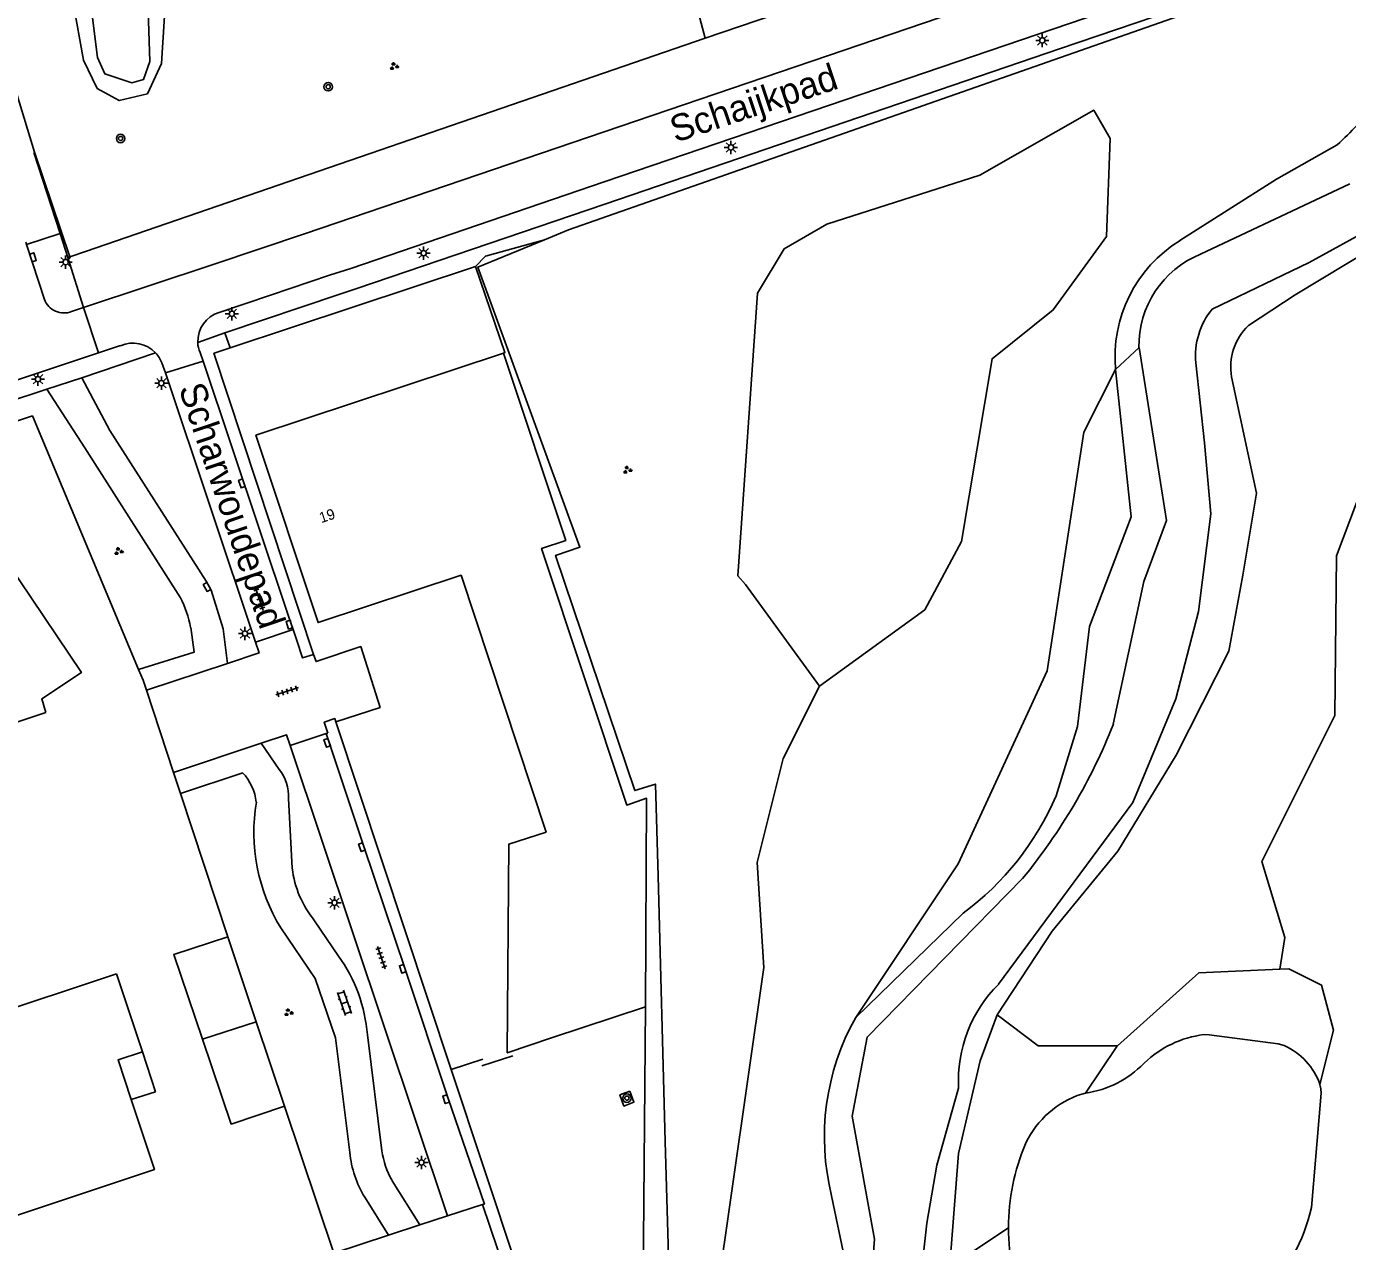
# Model space of a CAD drawing. Extents: x 125000 to 129004, y 397500 to 399008.
# Drawn here: x 127099.3 to 127223.8, y 398660.6 to 398775.1 of the extents above; entities that cross this region are included whole.
import ezdxf

# ---------------------------------------------------------------- set-up
doc = ezdxf.new("R2010")
doc.units = 0
for name, color, linetype in [('gg-afsc-faunaraster', 7, 'Continuous'), ('gg-afsc-hekwerk', 7, 'Continuous'), ('gg-anno-huisnummerreeks BGT', 7, 'Continuous'), ('gg-anno-openbare ruimte label', 7, 'Continuous'), ('gg-bbg-bijgebouw', 7, 'Continuous'), ('gg-bbg-hoofdgebouw', 7, 'Continuous'), ('gg-bbg-luifel en loopbrug', 7, 'Continuous'), ('gg-bbg-onder overbouw', 7, 'Continuous'), ('gg-bbg-pand overbouw', 7, 'Continuous'), ('gg-knt-BGT kruinlijn', 7, 'Continuous'), ('gg-knt-bovenkant onderkant talud', 7, 'Continuous'), ('gg-knt-verharding', 7, 'Continuous'), ('gg-kntw-bovenkant insteek waterloop', 7, 'Continuous'), ('gg-kntw-waterlijn', 7, 'Continuous'), ('gt-grn-groengrens', 7, 'Continuous'), ('gt-grn-groenlijn', 7, 'Continuous'), ('gt-grn-vlakafsluiter', 7, 'Continuous'), ('gt-grn-weggrens', 7, 'Continuous'), ('gt-symb-boom', 7, 'Continuous'), ('gt-symb-groenvak', 7, 'Continuous'), ('gt-symb-klinker verharding', 7, 'Continuous'), ('gt-symb-kolk', 7, 'Continuous'), ('gt-symb-lichtmast', 7, 'Continuous'), ('gt-symb-tegel verharding', 7, 'Continuous')]:
    doc.layers.add(name, color=color, linetype=linetype)

# ---------------------------------------------------------------- blocks, each defined once
blk = doc.blocks.new('gt0-LMAST')
at = {"layer": 'gt-symb-lichtmast'}
for p, q in [((-0.18, 0.17), (-0.45, 0.44)), ((-0.01, 0.25), (-0.01, 0.62)), ((0.17, 0.17), (0.44, 0.44)), ((-0.26, 0), (-0.63, 0)), ((-0.18, -0.18), (-0.45, -0.45)), ((-0.01, -0.25), (-0.01, -0.63)), ((0.44, -0.45), (0.17, -0.18)), ((0.24, 0), (0.62, 0))]:
    blk.add_line(p, q, dxfattribs=at)
blk.add_circle((-0.01, 0), 0.25, dxfattribs=at)
blk = doc.blocks.new('gt0-BOOM')
at = {"layer": 'gt-symb-boom'}
for radius in [0.4, 0.2]:
    blk.add_circle((0, 0), radius, dxfattribs=at)
blk = doc.blocks.new('gt0-TEG1')
at = {"layer": 'gt-symb-tegel verharding'}
for p, q in [((-1.12, 0), (1.12, 0)), ((-0.9, -0.25), (-0.9, 0.25)), ((-0.45, -0.25), (-0.45, 0.25)), ((0, -0.25), (0, 0.25)), ((0.45, -0.25), (0.45, 0.25)), ((0.9, -0.25), (0.9, 0.25))]:
    blk.add_line(p, q, dxfattribs=at)
blk = doc.blocks.new('gt0-KOLK')
at = {"layer": 'gt-symb-kolk'}
blk.add_lwpolyline([(0, 0), (0.37, 0), (0.37, 0.4), (-0.38, 0.4), (-0.38, 0), (0, 0)], dxfattribs=at)
blk = doc.blocks.new('gt0-GRVAK')
at = {"layer": 'gt-symb-groenvak'}
for p, q in [((-0.11, 0.19), (-0.23, 0.24)), ((-0.18, 0.15), (0.09, 0.15)), ((-0.09, 0.21), (-0.16, 0.32)), ((-0.05, 0.21), (-0.05, 0.39)), ((0, 0.21), (0.06, 0.32)), ((0.01, 0.19), (0.13, 0.24)), ((0.26, -0.05), (0.2, 0.06)), ((0.3, -0.05), (0.3, 0.13)), ((0.35, -0.05), (0.41, 0.06)), ((-0.24, -0.23), (-0.36, -0.18)), ((-0.32, -0.26), (-0.05, -0.26)), ((-0.23, -0.21), (-0.29, -0.09)), ((-0.18, -0.2), (-0.18, -0.02)), ((-0.14, -0.21), (-0.07, -0.09)), ((-0.12, -0.23), (0, -0.18)), ((0.24, -0.07), (0.12, -0.02)), ((0.17, -0.11), (0.44, -0.11)), ((0.37, -0.07), (0.49, -0.02))]:
    blk.add_line(p, q, dxfattribs=at)
blk = doc.blocks.new('gt0-KL1')
at = {"layer": 'gt-symb-klinker verharding'}
for p, q in [((-1.15, 0.3), (1.15, 0.3)), ((-1, -0.3), (-1, 0.3)), ((-0.5, 0.3), (-0.5, 0.45)), ((0, -0.3), (0, 0.3)), ((0.5, 0.3), (0.5, 0.45)), ((1, -0.3), (1, 0.3)), ((-1.15, -0.3), (1.15, -0.3)), ((-0.5, -0.45), (-0.5, -0.3)), ((0.5, -0.45), (0.5, -0.3))]:
    blk.add_line(p, q, dxfattribs=at)

msp = doc.modelspace()

# ---------------------------------------------------------------- linework, layer by layer
at = {"layer": 'gg-afsc-faunaraster'}
for p, q in [((127163.26, 398774.02), (127205.59, 398788.47)), ((127163.26, 398774.02), (127160.21, 398785.47)), ((127104.83, 398753.9), (127163.26, 398774.02)), ((127100.03, 398763.27), (127099.95, 398763.24)), ((127100.03, 398763.27), (127103.36, 398753.4)), ((127103.36, 398753.4), (127104.83, 398753.9))]:
    msp.add_line(p, q, dxfattribs=at)
for points in [[(127079.2, 398851.3), (127081.68, 398836.81), (127084.55, 398822.21), (127087.82, 398807.41), (127091.39, 398792.89), (127095.31, 398778.7), (127100.03, 398763.27)], [(127148.09, 398755.02), (127150.36, 398755.96), (127228.96, 398783.5), (127229.26, 398783.92)], [(127159.46, 398669.99), (127158.81, 398695.01), (127158.55, 398703.7), (127156.61, 398703.08), (127149.14, 398725.26), (127151.44, 398726.03), (127141.81, 398752.44), (127148.09, 398755.02)], [(127159.46, 398669.99), (127160.04, 398650.61), (127160.09, 398647.76), (127160.17, 398644.84), (127160.25, 398643.1)]]:
    msp.add_lwpolyline(points, dxfattribs=at)
at = {"layer": 'gg-afsc-hekwerk'}
for p, q in [((127118.47, 398744.82), (127141.61, 398752.5)), ((127117.04, 398744.35), (127118.47, 398744.82)), ((127110.57, 398712.54), (127113.13, 398704.8)), ((127139.29, 398676.78), (127128.42, 398709.58)), ((127113.13, 398704.8), (127113.79, 398702.81)), ((127113.79, 398702.81), (127118.25, 398689.31)), ((127139.29, 398676.78), (127142.3, 398677.78)), ((127142.2, 398677.14), (127145.1, 398678.07)), ((127145.51, 398658.06), (127139.29, 398676.78)), ((127123.59, 398673.34), (127128.23, 398659.48))]:
    msp.add_line(p, q, dxfattribs=at)
for points in [[(127141.61, 398752.5), (127144.37, 398744.39), (127144.23, 398744.32)], [(127126.33, 398715.93), (127116.93, 398744.31), (127117.04, 398744.35)], [(127000, 398705.12), (127099.83, 398738.41), (127109.83, 398714.51)], [(127128.42, 398709.58), (127132.6, 398710.93), (127130.77, 398716.66), (127126.56, 398715.24), (127126.33, 398715.93)], [(127109.83, 398714.51), (127110.26, 398713.5), (127110.57, 398712.54)]]:
    msp.add_lwpolyline(points, dxfattribs=at)
at = {"layer": 'gg-bbg-bijgebouw'}
for p, q in [((127118.25, 398689.31), (127120.92, 398681.3)), ((127120.92, 398681.3), (127115.86, 398679.64))]:
    msp.add_line(p, q, dxfattribs=at)
msp.add_lwpolyline([(127115.86, 398679.64), (127113.15, 398687.62), (127118.25, 398689.31)], dxfattribs=at)
at = {"layer": 'gg-bbg-hoofdgebouw'}
for p, q in [((127110.2, 398678.46), (127107.75, 398685.82)), ((127157.61, 398682.71), (127148.77, 398679.77))]:
    msp.add_line(p, q, dxfattribs=at)
for points in [[(127144.23, 398744.32), (127120.9, 398736.58), (127126.76, 398718.92), (127140.24, 398723.38), (127148.25, 398699.18), (127144.75, 398698.04), (127144.58, 398678.37), (127148.77, 398679.77)], [(127144.23, 398744.32), (127150.11, 398726.67), (127147.82, 398725.91), (127155.85, 398701.72), (127157.72, 398702.36), (127157.61, 398682.71)], [(127101.08, 398710.45), (127100.71, 398711.74), (127104.44, 398714.21), (127097.42, 398724.68), (127097.12, 398724.46), (127097.26, 398724.26), (127096.58, 398724.03), (127095.21, 398728.15), (127066.16, 398718.46), (127066.63, 398717.04), (127052.5, 398712.29)], [(127101.08, 398710.45), (127074.6, 398701.57), (127082.67, 398677.48), (127107.75, 398685.82)], [(127082.28, 398657.7), (127111.33, 398667.37), (127109.15, 398673.95)]]:
    msp.add_lwpolyline(points, dxfattribs=at)
at = {"layer": 'gg-bbg-luifel en loopbrug'}
msp.add_line((127120.92, 398681.3), (127123.59, 398673.34), dxfattribs=at)
msp.add_lwpolyline([(127115.86, 398679.64), (127118.57, 398671.64), (127123.59, 398673.34)], dxfattribs=at)
at = {"layer": 'gg-bbg-onder overbouw'}
msp.add_lwpolyline([(127109.15, 398673.95), (127107.91, 398677.7), (127110.2, 398678.46)], dxfattribs=at)
at = {"layer": 'gg-bbg-pand overbouw'}
for q in [(127110.2, 398678.46), (127109.15, 398673.95)]:
    msp.add_line((127111.44, 398674.7), q, dxfattribs=at)
at = {"layer": 'gg-knt-BGT kruinlijn'}
msp.add_line((127177.44, 398681.7), (127187.56, 398691.52), dxfattribs=at)
for points in [[(127208, 398754.93), (127217.11, 398760.72), (127222.81, 398763.97)], [(127226.2, 398754.25), (127218.85, 398749.83), (127214.45, 398746.93)], [(127196.33, 398702.6), (127198.34, 398709.13), (127199.47, 398718.56), (127203.4, 398728.89), (127201.93, 398742.78)], [(127212.87, 398742.09), (127215.23, 398731.11), (127213.94, 398723.38), (127212.6, 398716.24), (127207.65, 398706.42), (127202.16, 398697.38), (127195.94, 398689.82), (127190.77, 398681.95)], [(127190.77, 398681.95), (127189.18, 398677.62), (127187.14, 398668.87), (127186.43, 398659.97), (127185.82, 398654.57)], [(127171.43, 398611.63), (127176.25, 398612.62), (127183.39, 398607.26), (127178.78, 398619.03), (127175.08, 398629), (127173.79, 398639.9), (127174.63, 398652.37), (127176.4, 398658.87), (127175.16, 398664.89)]]:
    msp.add_lwpolyline(points, dxfattribs=at)
for centre, radius, start, end in [((127204.74, 398784.2), 27.13, 311.7794, 322.9381), ((127214.71, 398743.99), 12.83, 121.4855, 185.4146), ((127218.23, 398743.02), 5.44, 134.0379, 189.9383), ((127171.4, 398713.33), 27.14, 306.5284, 336.708), ((127197.37, 398670.44), 22.89, 150.5468, 194.0236)]:
    msp.add_arc(centre, radius, start, end, dxfattribs=at)
at = {"layer": 'gg-knt-bovenkant onderkant talud'}
msp.add_line((127142.53, 398753.48), (127148.09, 398755.02), dxfattribs=at)
at = {"layer": 'gg-knt-verharding'}
for p, q in [((127102.44, 398755.6), (127099.95, 398763.24)), ((127099.28, 398754.58), (127099.2, 398754.8)), ((127099.28, 398754.58), (127102.44, 398755.6)), ((127102.44, 398755.6), (127103.16, 398753.33)), ((127100.96, 398749.39), (127099.28, 398754.58)), ((127103.16, 398753.33), (127104.64, 398748.63)), ((127104.64, 398748.63), (127103.52, 398748.24)), ((127115.42, 398745.33), (127117.98, 398746.23)), ((127118.47, 398744.82), (127117.98, 398746.23)), ((127106.07, 398744.34), (127108.13, 398745.03)), ((127111.43, 398744.35), (127104.48, 398742)), ((127112.36, 398742.46), (127115.92, 398743.57)), ((127115.92, 398743.57), (127115.63, 398744.38)), ((127123.98, 398719.54), (127115.92, 398743.57)), ((127112.02, 398743.4), (127112.36, 398742.46)), ((127120.87, 398717.07), (127112.36, 398742.46)), ((127104.48, 398742), (127101.18, 398740.92)), ((127104.48, 398742), (127107.11, 398737.04)), ((127101.18, 398740.92), (127104.78, 398735.4)), ((127104.78, 398735.4), (127113.78, 398721.27)), ((127124.41, 398718.26), (127123.98, 398719.54)), ((127120.87, 398717.07), (127124.41, 398718.26)), ((127124.75, 398717.25), (127124.41, 398718.26)), ((127110.57, 398712.54), (127118.23, 398715.08)), ((127113.13, 398704.8), (127121.4, 398707.55)), ((127123.08, 398705.08), (127121.4, 398707.55)), ((127124.12, 398707.35), (127127.53, 398708.46)), ((127138.97, 398662.99), (127124.12, 398707.35)), ((127127.53, 398708.46), (127127.68, 398708.51)), ((127113.79, 398702.81), (127119.65, 398704.77)), ((127124.31, 398695.78), (127123.98, 398702.33)), ((127128.69, 398687.49), (127126.43, 398690.82)), ((127132.78, 398669.12), (127131.41, 398680.06)), ((127136.35, 398662.14), (127133.74, 398666.31)), ((127133.38, 398661.16), (127131.16, 398664.75)), ((127142.26, 398664.05), (127138.97, 398662.99)), ((127144.41, 398657.69), (127142.26, 398664.05)), ((127136.35, 398662.14), (127138.97, 398662.99)), ((127133.38, 398661.16), (127136.35, 398662.14)), ((127128.23, 398659.48), (127133.38, 398661.16))]:
    msp.add_line(p, q, dxfattribs=at)
for points in [[(127104.64, 398748.63), (127116.96, 398752.71), (127125.49, 398755.57), (127153.71, 398765.2), (127198.88, 398780.6), (127214.97, 398786.17), (127226.78, 398790.25)], [(127117.44, 398748.16), (127122.28, 398749.78), (127127.84, 398751.66), (127129.85, 398752.3), (127153.73, 398760.46), (127230.83, 398786.73)], [(127117.98, 398746.23), (127128.81, 398749.88), (127130.42, 398750.41), (127153.8, 398758.38), (127196.65, 398773.01), (127228.9, 398783.99), (127228.75, 398784.41)], [(126972.79, 398699.92), (127038.88, 398721.96), (127106.07, 398744.34)], [(126987.14, 398702.92), (127034.01, 398718.55), (127097.39, 398739.67), (127101.18, 398740.92)], [(127116.68, 398721.99), (127116.22, 398722.82), (127107.11, 398737.04)], [(127118.23, 398715.08), (127117.82, 398718.34), (127116.68, 398721.99)], [(127109.83, 398714.51), (127115.06, 398716.12), (127114.75, 398718.46)], [(127118.23, 398715.08), (127121.2, 398716.07), (127120.87, 398717.07)], [(127124.75, 398717.25), (127125.29, 398715.59), (127126.33, 398715.93)], [(127127.68, 398708.51), (127127.34, 398709.53), (127128.32, 398709.88), (127128.42, 398709.58)], [(127121.4, 398707.55), (127123.79, 398708.35), (127124.12, 398707.35)], [(127142.26, 398664.05), (127142.43, 398664.11), (127139.01, 398674.06), (127134.92, 398686.35), (127131.07, 398697.82), (127127.53, 398708.46)], [(127129.74, 398668.96), (127128.4, 398679.77), (127126.48, 398685.37), (127123.24, 398690.14)], [(127146.76, 398654.29), (127146.98, 398654.35), (127151.59, 398640.37), (127157.28, 398642.31), (127157.61, 398682.71)], [(127156.15, 398674.76), (127155.21, 398674.39), (127155.59, 398673.34), (127156.53, 398673.71), (127156.15, 398674.76)]]:
    msp.add_lwpolyline(points, dxfattribs=at)
for centre, radius, start, end in [((127102.81, 398750.09), 1.98, 200.7119, 291.1933), ((127118.23, 398745.46), 2.81, 106.2458, 182.721), ((127109.31, 398742.37), 2.9, 42.9327, 113.8608), ((127118.24, 398745.47), 2.83, 182.7799, 202.6725), ((127109.29, 398742.37), 2.92, 20.6565, 42.8459), ((127105.16, 398716.72), 9.74, 10.2756, 27.8484), ((127120.01, 398702.56), 3.97, 356.6772, 39.365), ((127116.02, 398701.4), 4.95, 6.9626, 42.8944), ((127137.97, 398699.15), 17.27, 170.4975, 211.4587), ((127133.82, 398696.9), 9.57, 186.7337, 219.4542), ((127116.67, 398678.88), 14.78, 4.5439, 35.6164), ((127139.76, 398669.99), 10.07, 185.8601, 211.3603), ((127140.16, 398670.07), 7.44, 187.3152, 210.3242)]:
    msp.add_arc(centre, radius, start, end, dxfattribs=at)
at = {"layer": 'gg-kntw-bovenkant insteek waterloop'}
for p, q in [((127209.93, 398753.65), (127224.01, 398760.3)), ((127204.59, 398677.35), (127204.64, 398677.4)), ((127198.74, 398674.48), (127199.09, 398674.56)), ((127193.44, 398669.79), (127193.48, 398669.87))]:
    msp.add_line(p, q, dxfattribs=at)
for points in [[(127108.93, 398794.03), (127110.46, 398786.9), (127111.55, 398782.7), (127112.3, 398776.59), (127112, 398771.62), (127110.66, 398768.77), (127108.01, 398768.13), (127105.92, 398769.28), (127104.65, 398771.93), (127102.71, 398782.79), (127101.83, 398784.83), (127100.27, 398785.3), (127098.5, 398786.77), (127100.55, 398788.74), (127102.61, 398787.89), (127102.42, 398789.18), (127102.82, 398790.89), (127104.42, 398792.07), (127108.93, 398794.03)], [(127226.23, 398756.2), (127220.18, 398752.86), (127211.04, 398748.48)], [(127201.72, 398709.34), (127204.61, 398722.79), (127206.72, 398728.56), (127204.14, 398744.86)], [(127209.5, 398743.4), (127210.31, 398735.86), (127210.9, 398729.18), (127209.74, 398719.98), (127207.6, 398711.75), (127203.55, 398701.97), (127190.91, 398684.84)], [(127186.33, 398600.25), (127191.87, 398595.1), (127193.89, 398595.22), (127188.74, 398603.24), (127184.04, 398611.91), (127177.9, 398628.23), (127177.57, 398645.33), (127178.83, 398655.91), (127179.2, 398660.81), (127177.11, 398672.38), (127178.5, 398679.84), (127193.17, 398694.8)], [(127217.83, 398679.05), (127217.27, 398679.21), (127210.76, 398680.07), (127210.25, 398680.08)], [(127187.14, 398675.04), (127185.08, 398667.77), (127184.14, 398662.29), (127183.34, 398655.26), (127182.62, 398648.15)], [(127220.4, 398663.78), (127221.3, 398674.55), (127221.29, 398674.98), (127221.19, 398675.39)]]:
    msp.add_lwpolyline(points, dxfattribs=at)
for centre, radius, start, end in [((127213.44, 398745.03), 9.31, 112.1755, 181.0241), ((127216.31, 398744.11), 6.84, 140.3013, 185.9362), ((127151.24, 398729.26), 54.27, 320.5879, 338.4724), ((127199.88, 398675.76), 12.76, 134.656, 183.2525), ((127211.45, 398670.34), 9.81, 97.0637, 133.9969), ((127215.22, 398673.27), 6.34, 19.4905, 65.6494), ((127197.81, 398683.9), 9.42, 277.7978, 315.9807), ((127201.5, 398666.03), 8.89, 108.0812, 154.4216), ((127211.97, 398661.9), 20.13, 156.9309, 180.0594), ((127203.06, 398667.86), 17.82, 315.9285, 346.7589), ((127211.97, 398661.9), 20.14, 180.0587, 203.182)]:
    msp.add_arc(centre, radius, start, end, dxfattribs=at)
at = {"layer": 'gg-kntw-waterlijn'}
msp.add_lwpolyline([(127100.14, 398787.61), (127102.67, 398787.38), (127103.74, 398787.97), (127103.89, 398791.14), (127105.1, 398791.97), (127106.71, 398792.64), (127107.84, 398792.58), (127109.03, 398789.29), (127109.45, 398785), (127110.42, 398779.32), (127110.72, 398777.58), (127110.89, 398771.82), (127110.31, 398770.12), (127109.19, 398769.81), (127106.65, 398770.65), (127105.95, 398772.21), (127104.54, 398783.51), (127104.23, 398786.04), (127102.45, 398785.32), (127100.89, 398785.79), (127099.59, 398786.97), (127100.14, 398787.61)], dxfattribs=at)
at = {"layer": 'gt-grn-groengrens'}
for p, q in [((127142.53, 398753.48), (127141.61, 398752.5)), ((127168.17, 398749.99), (127166.31, 398723.34)), ((127201.93, 398742.78), (127204.14, 398744.86))]:
    msp.add_line(p, q, dxfattribs=at)
for points in [[(127174.03, 398712.92), (127183.95, 398720.13), (127187.42, 398726.57), (127190.29, 398743.79), (127196.06, 398748.4), (127201.09, 398755.32), (127201.41, 398764.57), (127199.88, 398767.24), (127189.14, 398761.1), (127174.72, 398756.48), (127170.68, 398754.17), (127168.17, 398749.99)], [(127177.44, 398681.7), (127187.09, 398696.17), (127195.48, 398714.36), (127198.94, 398736.86), (127201.93, 398742.78)], [(127217.4, 398686.25), (127217.9, 398689.24), (127215.73, 398696.39), (127222.59, 398710.17), (127222.76, 398725.21), (127225.89, 398733.55)], [(127174.03, 398712.92), (127167.06, 398722.51), (127166.31, 398723.34)], [(127217.4, 398686.25), (127209.77, 398685.9), (127202.12, 398679.02)], [(127221.19, 398675.39), (127222.49, 398680.51), (127221.33, 398684.75), (127218.25, 398686.29), (127217.4, 398686.25)], [(127190.77, 398681.95), (127194.62, 398679.02), (127202.12, 398679.02)], [(127202.12, 398679.02), (127202.06, 398678.96), (127199.09, 398674.56)], [(127185.82, 398654.57), (127188.57, 398659.69), (127191.83, 398661.88)]]:
    msp.add_lwpolyline(points, dxfattribs=at)
at = {"layer": 'gt-grn-groenlijn'}
msp.add_lwpolyline([(127171.43, 398611.63), (127172.76, 398619.2), (127166.6, 398640.79), (127164.28, 398655.06), (127168.76, 398686.42), (127168.14, 398696.31), (127170.59, 398706.11), (127174.03, 398712.92)], dxfattribs=at)
at = {"layer": 'gt-grn-vlakafsluiter'}
msp.add_line((127103.36, 398753.4), (127103.16, 398753.33), dxfattribs=at)
at = {"layer": 'gt-grn-weggrens'}
msp.add_line((127104.64, 398748.63), (127106.07, 398744.34), dxfattribs=at)

# ---------------------------------------------------------------- block references
at = {"layer": 'gt-symb-boom'}
for p in [(127127.71, 398769.44), (127108.14, 398764.56), (127155.87, 398674.09)]:
    msp.add_blockref('gt0-BOOM', p, dxfattribs=at)
at = {"layer": 'gt-symb-groenvak'}
for p in [(127133.91, 398771.36), (127155.9, 398733.31), (127107.94, 398725.64), (127123.96, 398682.16)]:
    msp.add_blockref('gt0-GRVAK', p, dxfattribs=at)
at = {"layer": 'gt-symb-klinker verharding', "rotation": -71.09393900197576}
msp.add_blockref('gt0-KL1', (127129.24, 398683.07), dxfattribs=at)
at = {"layer": 'gt-symb-kolk'}
for p, rotation in [((127099.69, 398753.3), -72.16217958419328), ((127119.76, 398732.11), 108.55998729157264), ((127116.46, 398722.38), 118.99111198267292), ((127124.23, 398718.8), 108.62889424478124), ((127127.8, 398707.65), 108.10317296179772), ((127131.07, 398697.82), 108.40687892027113), ((127134.92, 398686.35), 108.55233712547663), ((127139.01, 398674.06), 108.42474113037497)]:
    msp.add_blockref('gt0-KOLK', p, dxfattribs=dict(at, rotation=rotation))
at = {"layer": 'gt-symb-lichtmast'}
for p in [(127195.03, 398773.81), (127165.68, 398763.72), (127102.97, 398752.91), (127136.71, 398753.75), (127118.64, 398748.04), (127100.36, 398741.87), (127111.99, 398741.49), (127119.87, 398717.89), (127128.31, 398692.51), (127136.51, 398668.02)]:
    msp.add_blockref('gt0-LMAST', p, dxfattribs=at)
at = {"layer": 'gt-symb-tegel verharding'}
for p, rotation in [((127121.21, 398721.14), -71.45633066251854), ((127123.84, 398712.45), 17.873421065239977), ((127132.72, 398687.33), -71.45633066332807)]:
    msp.add_blockref('gt0-TEG1', p, dxfattribs=dict(at, rotation=rotation))

# ---------------------------------------------------------------- texts
at = {"layer": 'gg-anno-huisnummerreeks BGT'}
msp.add_text('19', height=1, rotation=18.4, dxfattribs=at).set_placement((127127.05, 398728.29))
at = {"layer": 'gg-anno-openbare ruimte label'}
for s, rotation, p in [('Schaijkpad', 18.4, (127160.44, 398764.15)), ('Scharwoudepad', 288.7, (127113.59, 398741.02))]:
    msp.add_text(s, height=2.5, rotation=rotation, dxfattribs=at).set_placement(p)

doc.saveas('drawing.dxf')
